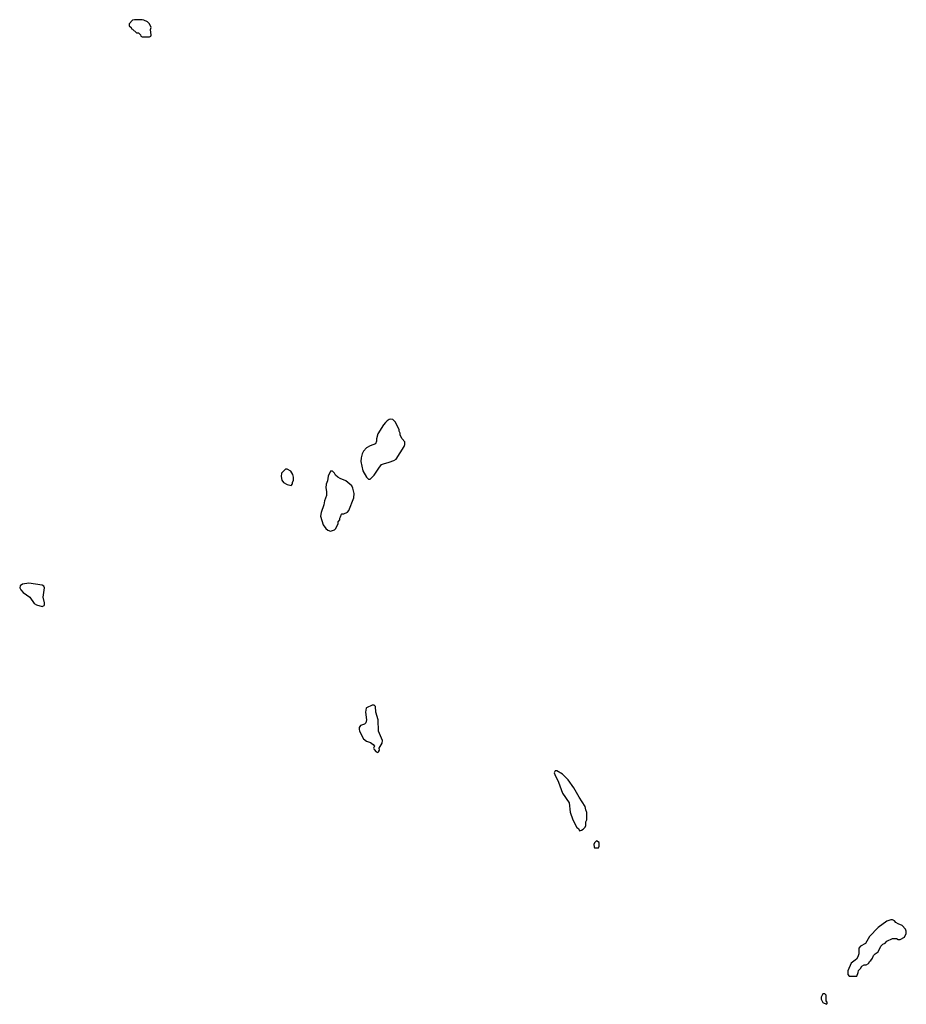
# Model space of a CAD drawing. Header units: inches. Extents: x 2293880 to 2522759, y 823965 to 1006879.
# Tile 321 of 325: x 2488452 to 2497855, y 881554 to 891994. Entities that reach past the tile are written whole.
import ezdxf

# ---------------------------------------------------------------- set-up
doc = ezdxf.new("R2010")
doc.units = ezdxf.units.IN
doc.header["$MEASUREMENT"] = 0
for name, color, linetype in [('C4888', 7, 'Continuous'), ('C4889', 7, 'Continuous'), ('C4898', 7, 'Continuous')]:
    doc.layers.add(name, color=color, linetype=linetype)

msp = doc.modelspace()

# ---------------------------------------------------------------- linework, layer by layer
at = {"layer": 'C4888', "color": 5, "elevation": 40}
msp.add_lwpolyline([(2488550, 886020), (2488482, 886010), (2488458, 885990), (2488452, 885970), (2488465, 885950), (2488490, 885921), (2488558, 885870), (2488604, 885804), (2488630, 885791), (2488690, 885772), (2488710, 885782), (2488715, 885790), (2488715, 885810), (2488701, 885870), (2488714, 885970), (2488708, 885988), (2488690, 885998)], close=True, dxfattribs=at)
at = {"layer": 'C4889', "color": 5, "elevation": 40}
msp.add_lwpolyline([(2489670, 891994), (2489650, 891988), (2489612, 891950), (2489614, 891930), (2489634, 891910), (2489638, 891898), (2489650, 891894), (2489690, 891854), (2489713, 891853), (2489733, 891833), (2489738, 891818), (2489750, 891814), (2489830, 891814), (2489842, 891818), (2489846, 891830), (2489838, 891890), (2489848, 891910), (2489828, 891950), (2489808, 891970), (2489770, 891989), (2489750, 891993)], close=True, dxfattribs=at)
at = {"layer": 'C4898', "color": 5, "elevation": 40}
for points in [[(2492390, 887759), (2492370, 887754), (2492350, 887742), (2492330, 887722), (2492310, 887699), (2492250, 887602), (2492235, 887550), (2492236, 887524), (2492224, 887496), (2492170, 887477), (2492130, 887453), (2492100, 887420), (2492083, 887390), (2492073, 887350), (2492071, 887311), (2492091, 887211), (2492130, 887142), (2492150, 887122), (2492170, 887122), (2492210, 887165), (2492260, 887240), (2492290, 887276), (2492310, 887286), (2492370, 887301), (2492420, 887320), (2492445, 887335), (2492529, 887470), (2492537, 887490), (2492537, 887517), (2492509, 887549), (2492489, 887590), (2492488, 887610), (2492478, 887630), (2492478, 887650), (2492434, 887730), (2492410, 887754)], [(2491290, 887228), (2491270, 887228), (2491230, 887186), (2491225, 887150), (2491231, 887110), (2491250, 887086), (2491290, 887065), (2491330, 887054), (2491347, 887073), (2491347, 887087), (2491355, 887110), (2491355, 887145), (2491349, 887170), (2491328, 887208)], [(2491770, 887206), (2491750, 887206), (2491725, 887155), (2491717, 887103), (2491702, 887070), (2491698, 887030), (2491706, 886990), (2491705, 886950), (2491686, 886894), (2491678, 886850), (2491651, 886770), (2491644, 886730), (2491670, 886638), (2491698, 886598), (2491720, 886580), (2491750, 886571), (2491790, 886585), (2491803, 886597), (2491828, 886650), (2491828, 886670), (2491846, 886690), (2491846, 886710), (2491856, 886724), (2491866, 886750), (2491870, 886754), (2491890, 886754), (2491930, 886772), (2491942, 886790), (2491996, 886924), (2491999, 886970), (2491986, 887026), (2491973, 887053), (2491910, 887104), (2491850, 887129), (2491825, 887145), (2491803, 887163), (2491790, 887186)], [(2492210, 884726), (2492190, 884726), (2492130, 884698), (2492127, 884693), (2492121, 884650), (2492131, 884569), (2492123, 884537), (2492110, 884524), (2492068, 884512), (2492051, 884490), (2492051, 884470), (2492056, 884450), (2492099, 884370), (2492130, 884343), (2492172, 884330), (2492202, 884310), (2492214, 884290), (2492205, 884270), (2492210, 884254), (2492234, 884230), (2492250, 884225), (2492258, 884230), (2492268, 884250), (2492266, 884270), (2492297, 884323), (2492301, 884350), (2492257, 884450), (2492254, 884570), (2492228, 884650), (2492226, 884710)], [(2494150, 884029), (2494130, 884028), (2494121, 884010), (2494127, 883990), (2494167, 883910), (2494210, 883792), (2494278, 883690), (2494291, 883590), (2494318, 883510), (2494362, 883430), (2494377, 883417), (2494390, 883394), (2494410, 883402), (2494428, 883412), (2494450, 883434), (2494458, 883450), (2494458, 883490), (2494466, 883510), (2494467, 883587), (2494455, 883615), (2494449, 883650), (2494385, 883750), (2494330, 883849), (2494270, 883934), (2494210, 883993)], [(2494570, 883286), (2494550, 883266), (2494542, 883250), (2494544, 883224), (2494550, 883214), (2494590, 883214), (2494598, 883230), (2494598, 883270)], [(2497710, 882448), (2497690, 882448), (2497650, 882434), (2497558, 882370), (2497466, 882274), (2497422, 882198), (2497370, 882169), (2497351, 882150), (2497351, 882090), (2497342, 882058), (2497326, 882034), (2497272, 881990), (2497234, 881910), (2497234, 881870), (2497250, 881854), (2497330, 881854), (2497346, 881890), (2497347, 881913), (2497370, 881934), (2497383, 881957), (2497410, 881972), (2497430, 881972), (2497455, 881985), (2497469, 882011), (2497480, 882020), (2497496, 882044), (2497506, 882070), (2497526, 882090), (2497558, 882110), (2497586, 882170), (2497606, 882190), (2497630, 882202), (2497650, 882222), (2497710, 882252), (2497750, 882252), (2497770, 882242), (2497790, 882242), (2497835, 882265), (2497855, 882305), (2497855, 882330), (2497848, 882350), (2497810, 882388), (2497770, 882406), (2497743, 882423), (2497730, 882438)], [(2496990, 881666), (2496970, 881666), (2496954, 881630), (2496954, 881610), (2496970, 881574), (2497010, 881554), (2497018, 881570), (2497006, 881590), (2497006, 881650)]]:
    msp.add_lwpolyline(points, close=True, dxfattribs=at)

doc.saveas('drawing.dxf')
